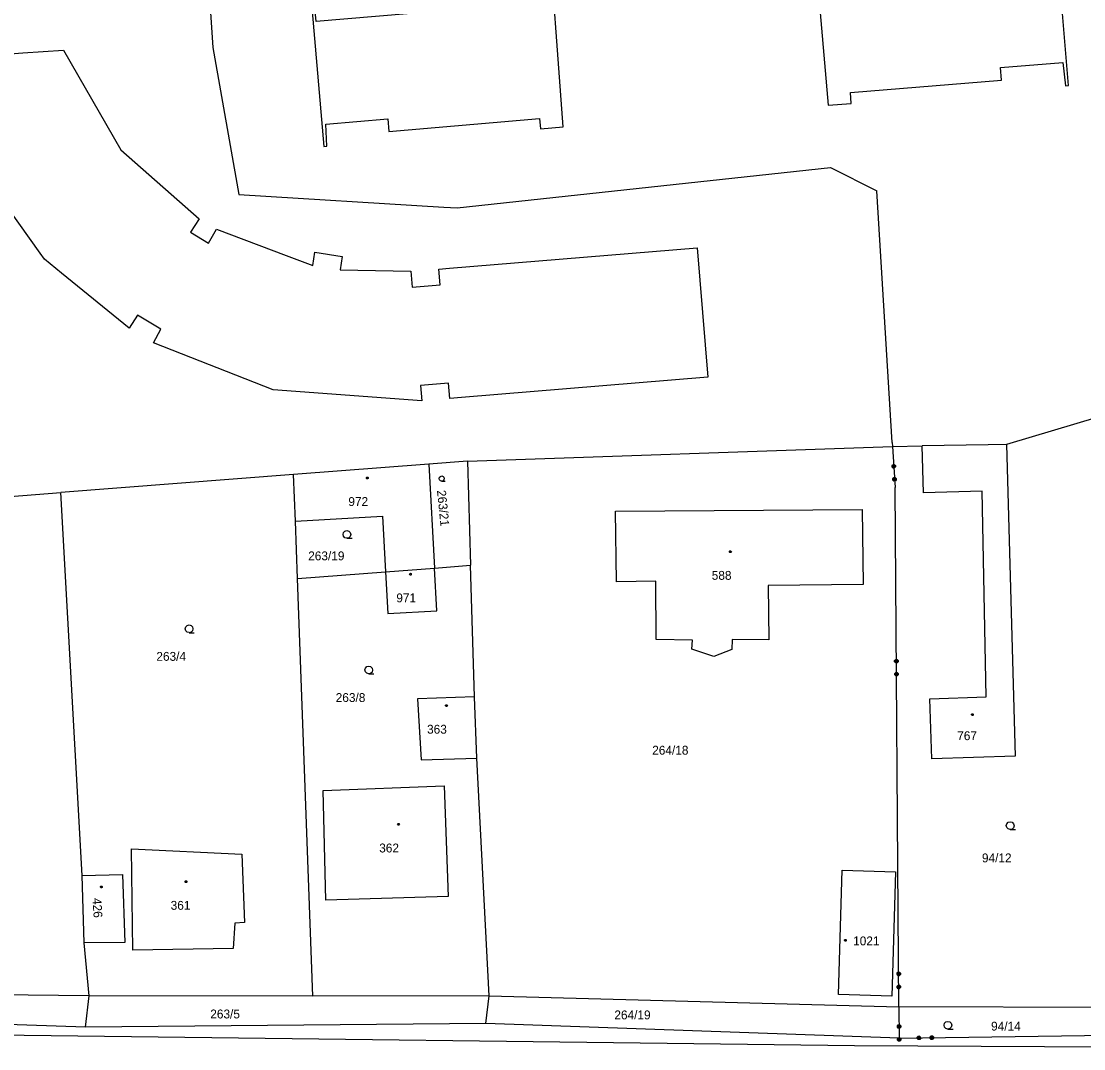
# Model space of a CAD drawing. Extents: x -757994 to -755874, y -1047691 to -1046119.
# Drawn here: x -757261.1 to -757159.2, y -1047390.6 to -1047292 of the extents above; entities that cross this region are included whole.
import ezdxf

# ---------------------------------------------------------------- set-up
doc = ezdxf.new("R2010")
doc.units = 0
doc.layers.add('katastrální mapa', color=7, linetype='Continuous')

msp = doc.modelspace()

# ---------------------------------------------------------------- linework, layer by layer
at = {"layer": 'katastrální mapa'}
for p, q in [((-757243.94, -1047276.55), (-757242.75, -1047294.55)), ((-757269.39, -1047295.71), (-757260.97, -1047295.08)), ((-757260.97, -1047295.08), (-757257.06, -1047294.8)), ((-757257.06, -1047294.8), (-757251.58, -1047304.37)), ((-757242.75, -1047294.55), (-757240.25, -1047308.65)), ((-757259.31, -1047314.27), (-757266.72, -1047303.88)), ((-757251.58, -1047304.37), (-757244.06, -1047311)), ((-757219.3, -1047309.94), (-757183.52, -1047306.07)), ((-757183.52, -1047306.07), (-757179.08, -1047308.31)), ((-757177.59, -1047332.44), (-757179.08, -1047308.31)), ((-757240.25, -1047308.65), (-757220.58, -1047309.86)), ((-757220.58, -1047309.86), (-757219.3, -1047309.94)), ((-757244.06, -1047311), (-757244.87, -1047312.27)), ((-757244.87, -1047312.27), (-757243.15, -1047313.33)), ((-757243.15, -1047313.33), (-757242.4, -1047311.98)), ((-757242.4, -1047311.98), (-757235.7, -1047314.51)), ((-757258.88, -1047314.87), (-757259.31, -1047314.27)), ((-757235.7, -1047314.51), (-757233.15, -1047315.47)), ((-757233.15, -1047315.47), (-757232.95, -1047314.2)), ((-757232.95, -1047314.2), (-757230.34, -1047314.61)), ((-757230.34, -1047314.61), (-757230.54, -1047315.89)), ((-757220.04, -1047315.73), (-757196.3, -1047313.78)), ((-757196.3, -1047313.78), (-757195.27, -1047326.18)), ((-757257.27, -1047316.19), (-757258.88, -1047314.87)), ((-757250.77, -1047321.49), (-757257.27, -1047316.19)), ((-757230.54, -1047315.89), (-757223.77, -1047316.02)), ((-757223.77, -1047316.02), (-757223.64, -1047317.54)), ((-757221.08, -1047315.81), (-757220.04, -1047315.73)), ((-757220.95, -1047317.32), (-757221.08, -1047315.81)), ((-757223.64, -1047317.54), (-757220.95, -1047317.32)), ((-757249.97, -1047320.24), (-757250.77, -1047321.49)), ((-757247.72, -1047321.57), (-757249.97, -1047320.24)), ((-757248.45, -1047322.89), (-757247.72, -1047321.57)), ((-757236.97, -1047327.38), (-757248.45, -1047322.89)), ((-757220.15, -1047326.74), (-757222.84, -1047326.96)), ((-757220.03, -1047328.22), (-757220.15, -1047326.74)), ((-757195.27, -1047326.18), (-757218.89, -1047328.13)), ((-757222.71, -1047328.45), (-757236.97, -1047327.38)), ((-757222.84, -1047326.96), (-757222.71, -1047328.45)), ((-757218.89, -1047328.13), (-757220.03, -1047328.22)), ((-757157.75, -1047329.98), (-757166.62, -1047332.62)), ((-757218.32, -1047334.22), (-757177.56, -1047332.83)), ((-757177.59, -1047332.44), (-757177.56, -1047332.83)), ((-757177.56, -1047332.83), (-757174.73, -1047332.76)), ((-757177.56, -1047332.83), (-757177.32, -1047336.77)), ((-757174.59, -1047337.28), (-757174.73, -1047332.76)), ((-757166.62, -1047332.62), (-757165.81, -1047362.54)), ((-757222.04, -1047334.51), (-757235, -1047335.51)), ((-757218.32, -1047334.22), (-757222.04, -1047334.51)), ((-757222.04, -1047334.51), (-757221.48, -1047344.49)), ((-757218.32, -1047334.22), (-757218.02, -1047344.22)), ((-757235, -1047335.51), (-757257.32, -1047337.25)), ((-757234.83, -1047339.99), (-757235, -1047335.51)), ((-757176.95, -1047386.56), (-757177.32, -1047336.77)), ((-757288.15, -1047339.68), (-757257.32, -1047337.25)), ((-757255.29, -1047373.97), (-757257.32, -1047337.25)), ((-757168.97, -1047337.11), (-757174.59, -1047337.28)), ((-757168.57, -1047356.84), (-757168.97, -1047337.11)), ((-757204.13, -1047339.02), (-757180.46, -1047338.86)), ((-757204.02, -1047345.79), (-757204.13, -1047339.02)), ((-757180.46, -1047338.86), (-757180.37, -1047346.06)), ((-757234.83, -1047339.99), (-757226.47, -1047339.52)), ((-757234.63, -1047345.5), (-757234.83, -1047339.99)), ((-757226.47, -1047339.52), (-757226.17, -1047344.85)), ((-757234.63, -1047345.5), (-757226.17, -1047344.85)), ((-757226.17, -1047344.85), (-757221.48, -1047344.49)), ((-757226.17, -1047344.85), (-757225.95, -1047348.84)), ((-757221.48, -1047344.49), (-757218.02, -1047344.22)), ((-757221.26, -1047348.58), (-757221.48, -1047344.49)), ((-757217.64, -1047356.83), (-757218.02, -1047344.22)), ((-757233.15, -1047385.55), (-757234.63, -1047345.5)), ((-757200.27, -1047345.75), (-757204.02, -1047345.79)), ((-757200.22, -1047351.34), (-757200.27, -1047345.75)), ((-757180.37, -1047346.06), (-757189.48, -1047346.17)), ((-757189.48, -1047346.17), (-757189.41, -1047351.38)), ((-757225.95, -1047348.84), (-757221.26, -1047348.58)), ((-757196.74, -1047351.39), (-757200.22, -1047351.34)), ((-757196.81, -1047352.27), (-757196.74, -1047351.39)), ((-757194.7, -1047352.97), (-757196.81, -1047352.27)), ((-757192.97, -1047352.29), (-757194.7, -1047352.97)), ((-757192.94, -1047351.35), (-757192.97, -1047352.29)), ((-757189.41, -1047351.38), (-757192.94, -1047351.35)), ((-757217.64, -1047356.83), (-757223.11, -1047357.04)), ((-757223.11, -1047357.04), (-757222.77, -1047362.88)), ((-757217.42, -1047362.71), (-757217.64, -1047356.83)), ((-757173.97, -1047357.02), (-757168.57, -1047356.84)), ((-757173.79, -1047362.78), (-757173.97, -1047357.02)), ((-757222.77, -1047362.88), (-757217.42, -1047362.71)), ((-757216.23, -1047385.53), (-757217.42, -1047362.71)), ((-757165.81, -1047362.54), (-757173.79, -1047362.78)), ((-757232.17, -1047365.81), (-757220.55, -1047365.37)), ((-757220.55, -1047365.37), (-757220.19, -1047375.99)), ((-757231.92, -1047376.33), (-757232.17, -1047365.81)), ((-757250.41, -1047381.14), (-757250.54, -1047371.42)), ((-757250.54, -1047371.42), (-757239.95, -1047371.94)), ((-757239.95, -1047371.94), (-757239.7, -1047378.47)), ((-757255.29, -1047373.97), (-757251.4, -1047373.89)), ((-757255.08, -1047380.44), (-757255.29, -1047373.97)), ((-757251.4, -1047373.89), (-757251.19, -1047380.4)), ((-757220.19, -1047375.99), (-757231.92, -1047376.33)), ((-757240.63, -1047378.56), (-757240.8, -1047380.99)), ((-757239.7, -1047378.47), (-757240.63, -1047378.56)), ((-757251.19, -1047380.4), (-757255.08, -1047380.44)), ((-757254.61, -1047385.53), (-757255.08, -1047380.44)), ((-757240.8, -1047380.99), (-757250.41, -1047381.14)), ((-757254.95, -1047388.51), (-757375.44, -1047384.68)), ((-757254.61, -1047385.53), (-757284.66, -1047385.13)), ((-757254.95, -1047388.51), (-757254.61, -1047385.53)), ((-757233.15, -1047385.55), (-757254.61, -1047385.53)), ((-757216.23, -1047385.53), (-757233.15, -1047385.55)), ((-757216.57, -1047388.16), (-757216.23, -1047385.53)), ((-757216.23, -1047385.53), (-757176.95, -1047386.56)), ((-757176.95, -1047386.56), (-757176.93, -1047389.56)), ((-757154.58, -1047386.63), (-757176.95, -1047386.56)), ((-757181.2, -1047390.32), (-757375.59, -1047387.84)), ((-757216.57, -1047388.16), (-757254.95, -1047388.51)), ((-757176.93, -1047389.56), (-757216.57, -1047388.16)), ((-757176.93, -1047389.56), (-757154.43, -1047389.27)), ((-757131.52, -1047390.59), (-757181.2, -1047390.32))]:
    msp.add_line(p, q, dxfattribs=at)
for points in [[(-757185.5, -1047279.75), (-757183.72, -1047300.09), (-757181.52, -1047299.91), (-757181.6, -1047298.88), (-757167.1, -1047297.7), (-757167.2, -1047296.46), (-757161.24, -1047295.98), (-757160.99, -1047298.22), (-757160.7, -1047298.2), (-757161.78, -1047285.11)], [(-757233.22, -1047291.09), (-757232.1, -1047304.05), (-757231.8, -1047304.03), (-757231.91, -1047301.92), (-757225.96, -1047301.41), (-757225.86, -1047302.6), (-757211.41, -1047301.36), (-757211.33, -1047302.35), (-757209.14, -1047302.17), (-757210.66, -1047281.8)], [(-757212.36, -1047290.32), (-757232.84, -1047292.07), (-757232.92, -1047291.07)], [(-757166.62, -1047332.62), (-757168.4, -1047332.68), (-757174.73, -1047332.76)], [(-757177.28, -1047334.78), (-757177.37, -1047334.88), (-757177.5, -1047334.89), (-757177.61, -1047334.8), (-757177.61, -1047334.67), (-757177.52, -1047334.57), (-757177.39, -1047334.56), (-757177.29, -1047334.65), (-757177.28, -1047334.78), (-757177.3, -1047334.78), (-757177.31, -1047334.66), (-757177.35, -1047334.62), (-757177.34, -1047334.82), (-757177.38, -1047334.86), (-757177.39, -1047334.58), (-757177.43, -1047334.59), (-757177.42, -1047334.87), (-757177.46, -1047334.87), (-757177.47, -1047334.59), (-757177.51, -1047334.59), (-757177.5, -1047334.87), (-757177.54, -1047334.83), (-757177.55, -1047334.63), (-757177.59, -1047334.68), (-757177.58, -1047334.79)], [(-757220.79, -1047336.15), (-757220.92, -1047336.12), (-757221.01, -1047336.03), (-757221.04, -1047335.9), (-757221.01, -1047335.78), (-757220.92, -1047335.69), (-757220.79, -1047335.65), (-757220.67, -1047335.69), (-757220.58, -1047335.78), (-757220.55, -1047335.91), (-757220.58, -1047336.03), (-757220.67, -1047336.12), (-757220.8, -1047336.16), (-757220.46, -1047336.16)], [(-757177.2, -1047336.03), (-757177.29, -1047336.13), (-757177.43, -1047336.14), (-757177.53, -1047336.05), (-757177.54, -1047335.91), (-757177.45, -1047335.81), (-757177.31, -1047335.81), (-757177.21, -1047335.89), (-757177.2, -1047336.03), (-757177.23, -1047336.02), (-757177.23, -1047335.9), (-757177.28, -1047335.86), (-757177.26, -1047336.06), (-757177.3, -1047336.1), (-757177.32, -1047335.82), (-757177.36, -1047335.82), (-757177.34, -1047336.1), (-757177.38, -1047336.11), (-757177.4, -1047335.83), (-757177.44, -1047335.83), (-757177.42, -1047336.11), (-757177.46, -1047336.07), (-757177.48, -1047335.87), (-757177.51, -1047335.91), (-757177.51, -1047336.03)], [(-757229.88, -1047341.62), (-757230.07, -1047341.57), (-757230.21, -1047341.44), (-757230.26, -1047341.25), (-757230.21, -1047341.07), (-757230.07, -1047340.93), (-757229.89, -1047340.88), (-757229.7, -1047340.93), (-757229.57, -1047341.07), (-757229.52, -1047341.26), (-757229.57, -1047341.45), (-757229.7, -1047341.58), (-757229.89, -1047341.63), (-757229.39, -1047341.63)], [(-757245.01, -1047350.68), (-757245.2, -1047350.63), (-757245.34, -1047350.5), (-757245.39, -1047350.31), (-757245.34, -1047350.12), (-757245.2, -1047349.99), (-757245.02, -1047349.94), (-757244.83, -1047349.99), (-757244.7, -1047350.12), (-757244.65, -1047350.32), (-757244.7, -1047350.51), (-757244.83, -1047350.64), (-757245.02, -1047350.69), (-757244.52, -1047350.69)], [(-757177.36, -1047353.35), (-757177.26, -1047353.25), (-757177.13, -1047353.25), (-757177.03, -1047353.34), (-757177.03, -1047353.48), (-757177.13, -1047353.58), (-757177.26, -1047353.58), (-757177.36, -1047353.48), (-757177.36, -1047353.35), (-757177.34, -1047353.36), (-757177.34, -1047353.48), (-757177.3, -1047353.52), (-757177.3, -1047353.32), (-757177.26, -1047353.28), (-757177.26, -1047353.56), (-757177.22, -1047353.56), (-757177.22, -1047353.28), (-757177.18, -1047353.28), (-757177.18, -1047353.56), (-757177.14, -1047353.56), (-757177.14, -1047353.28), (-757177.1, -1047353.32), (-757177.1, -1047353.52), (-757177.06, -1047353.48), (-757177.06, -1047353.36)], [(-757227.79, -1047354.63), (-757227.98, -1047354.58), (-757228.11, -1047354.45), (-757228.17, -1047354.26), (-757228.11, -1047354.08), (-757227.98, -1047353.94), (-757227.8, -1047353.89), (-757227.61, -1047353.94), (-757227.48, -1047354.08), (-757227.43, -1047354.27), (-757227.48, -1047354.46), (-757227.61, -1047354.59), (-757227.8, -1047354.64), (-757227.3, -1047354.64)], [(-757177.35, -1047354.6), (-757177.25, -1047354.5), (-757177.12, -1047354.5), (-757177.02, -1047354.59), (-757177.02, -1047354.73), (-757177.12, -1047354.83), (-757177.25, -1047354.83), (-757177.35, -1047354.73), (-757177.35, -1047354.6), (-757177.33, -1047354.6), (-757177.33, -1047354.72), (-757177.29, -1047354.76), (-757177.29, -1047354.56), (-757177.25, -1047354.52), (-757177.25, -1047354.8), (-757177.21, -1047354.8), (-757177.21, -1047354.52), (-757177.17, -1047354.52), (-757177.17, -1047354.8), (-757177.13, -1047354.8), (-757177.13, -1047354.52), (-757177.09, -1047354.56), (-757177.09, -1047354.76), (-757177.05, -1047354.72), (-757177.05, -1047354.6)], [(-757166.27, -1047369.56), (-757166.46, -1047369.51), (-757166.6, -1047369.38), (-757166.65, -1047369.19), (-757166.6, -1047369.01), (-757166.46, -1047368.87), (-757166.28, -1047368.82), (-757166.09, -1047368.87), (-757165.96, -1047369.01), (-757165.91, -1047369.2), (-757165.96, -1047369.39), (-757166.09, -1047369.52), (-757166.28, -1047369.57), (-757165.78, -1047369.57)], [(-757177.13, -1047383.35), (-757177.04, -1047383.25), (-757176.9, -1047383.25), (-757176.81, -1047383.34), (-757176.81, -1047383.48), (-757176.9, -1047383.57), (-757177.04, -1047383.58), (-757177.13, -1047383.48), (-757177.13, -1047383.35), (-757177.11, -1047383.36), (-757177.11, -1047383.48), (-757177.07, -1047383.52), (-757177.07, -1047383.32), (-757177.03, -1047383.28), (-757177.03, -1047383.56), (-757176.99, -1047383.56), (-757176.99, -1047383.28), (-757176.95, -1047383.28), (-757176.95, -1047383.56), (-757176.91, -1047383.56), (-757176.91, -1047383.28), (-757176.87, -1047383.32), (-757176.87, -1047383.52), (-757176.83, -1047383.48), (-757176.83, -1047383.36)], [(-757177.12, -1047384.6), (-757177.03, -1047384.5), (-757176.9, -1047384.5), (-757176.8, -1047384.59), (-757176.8, -1047384.73), (-757176.89, -1047384.82), (-757177.03, -1047384.83), (-757177.12, -1047384.73), (-757177.12, -1047384.6), (-757177.1, -1047384.6), (-757177.1, -1047384.72), (-757177.06, -1047384.76), (-757177.06, -1047384.56), (-757177.03, -1047384.52), (-757177.02, -1047384.8), (-757176.98, -1047384.8), (-757176.99, -1047384.52), (-757176.95, -1047384.52), (-757176.94, -1047384.8), (-757176.9, -1047384.8), (-757176.91, -1047384.52), (-757176.86, -1047384.56), (-757176.86, -1047384.76), (-757176.82, -1047384.72), (-757176.82, -1047384.6)], [(-757172.25, -1047388.7), (-757172.44, -1047388.65), (-757172.58, -1047388.51), (-757172.62, -1047388.33), (-757172.58, -1047388.15), (-757172.44, -1047388.01), (-757172.26, -1047387.96), (-757172.07, -1047388.01), (-757171.94, -1047388.15), (-757171.89, -1047388.34), (-757171.94, -1047388.52), (-757172.07, -1047388.66), (-757172.26, -1047388.71), (-757171.76, -1047388.71)], [(-757176.78, -1047388.52), (-757176.87, -1047388.62), (-757177.01, -1047388.62), (-757177.1, -1047388.53), (-757177.1, -1047388.39), (-757177.01, -1047388.3), (-757176.87, -1047388.29), (-757176.78, -1047388.39), (-757176.78, -1047388.52), (-757176.8, -1047388.52), (-757176.8, -1047388.4), (-757176.84, -1047388.36), (-757176.84, -1047388.56), (-757176.88, -1047388.6), (-757176.88, -1047388.32), (-757176.92, -1047388.32), (-757176.92, -1047388.6), (-757176.96, -1047388.6), (-757176.96, -1047388.32), (-757177, -1047388.32), (-757177, -1047388.6), (-757177.04, -1047388.56), (-757177.04, -1047388.36), (-757177.08, -1047388.4), (-757177.08, -1047388.52)], [(-757176.77, -1047389.77), (-757176.86, -1047389.87), (-757177, -1047389.87), (-757177.09, -1047389.78), (-757177.09, -1047389.64), (-757177, -1047389.55), (-757176.87, -1047389.54), (-757176.77, -1047389.64), (-757176.77, -1047389.77), (-757176.79, -1047389.76), (-757176.79, -1047389.64), (-757176.83, -1047389.6), (-757176.83, -1047389.8), (-757176.87, -1047389.84), (-757176.87, -1047389.56), (-757176.91, -1047389.56), (-757176.91, -1047389.84), (-757176.95, -1047389.84), (-757176.95, -1047389.56), (-757176.99, -1047389.56), (-757176.99, -1047389.84), (-757177.03, -1047389.8), (-757177.03, -1047389.6), (-757177.07, -1047389.64), (-757177.07, -1047389.76)], [(-757174.97, -1047389.37), (-757174.87, -1047389.47), (-757174.87, -1047389.6), (-757174.96, -1047389.7), (-757175.1, -1047389.7), (-757175.19, -1047389.61), (-757175.2, -1047389.47), (-757175.1, -1047389.38), (-757174.97, -1047389.37), (-757174.97, -1047389.39), (-757175.09, -1047389.4), (-757175.13, -1047389.44), (-757174.93, -1047389.43), (-757174.89, -1047389.47), (-757175.17, -1047389.48), (-757175.17, -1047389.52), (-757174.89, -1047389.51), (-757174.89, -1047389.55), (-757175.17, -1047389.56), (-757175.17, -1047389.6), (-757174.89, -1047389.59), (-757174.93, -1047389.63), (-757175.13, -1047389.64), (-757175.09, -1047389.68), (-757174.97, -1047389.67)], [(-757173.72, -1047389.36), (-757173.62, -1047389.45), (-757173.62, -1047389.59), (-757173.71, -1047389.68), (-757173.85, -1047389.69), (-757173.94, -1047389.59), (-757173.95, -1047389.46), (-757173.85, -1047389.36), (-757173.72, -1047389.36), (-757173.73, -1047389.38), (-757173.85, -1047389.38), (-757173.89, -1047389.42), (-757173.69, -1047389.42), (-757173.65, -1047389.46), (-757173.93, -1047389.46), (-757173.93, -1047389.5), (-757173.65, -1047389.5), (-757173.65, -1047389.54), (-757173.93, -1047389.54), (-757173.93, -1047389.58), (-757173.65, -1047389.58), (-757173.69, -1047389.62), (-757173.89, -1047389.62), (-757173.85, -1047389.66), (-757173.73, -1047389.66)]]:
    msp.add_lwpolyline(points, dxfattribs=at)
for points in [[(-757227.93, -1047335.75), (-757227.88, -1047335.76), (-757227.85, -1047335.81), (-757227.85, -1047335.84), (-757227.85, -1047335.89), (-757227.9, -1047335.92), (-757227.93, -1047335.93), (-757227.98, -1047335.91), (-757228.01, -1047335.88), (-757228.02, -1047335.84), (-757228.01, -1047335.79), (-757227.97, -1047335.76)], [(-757193.11, -1047342.83), (-757193.06, -1047342.84), (-757193.03, -1047342.88), (-757193.02, -1047342.91), (-757193.03, -1047342.96), (-757193.08, -1047342.99), (-757193.11, -1047343), (-757193.16, -1047342.98), (-757193.19, -1047342.95), (-757193.2, -1047342.91), (-757193.19, -1047342.87), (-757193.15, -1047342.83)], [(-757223.79, -1047344.98), (-757223.74, -1047344.99), (-757223.72, -1047345.04), (-757223.71, -1047345.07), (-757223.72, -1047345.12), (-757223.76, -1047345.15), (-757223.79, -1047345.16), (-757223.84, -1047345.14), (-757223.86, -1047345.11), (-757223.88, -1047345.07), (-757223.86, -1047345.02), (-757223.83, -1047344.99)], [(-757220.34, -1047357.59), (-757220.29, -1047357.6), (-757220.26, -1047357.64), (-757220.25, -1047357.67), (-757220.26, -1047357.72), (-757220.3, -1047357.75), (-757220.34, -1047357.76), (-757220.39, -1047357.74), (-757220.42, -1047357.71), (-757220.43, -1047357.67), (-757220.42, -1047357.62), (-757220.38, -1047357.59)], [(-757169.9, -1047358.45), (-757169.85, -1047358.46), (-757169.83, -1047358.5), (-757169.82, -1047358.53), (-757169.83, -1047358.58), (-757169.86, -1047358.61), (-757169.9, -1047358.62), (-757169.95, -1047358.6), (-757169.98, -1047358.57), (-757169.99, -1047358.53), (-757169.98, -1047358.49), (-757169.94, -1047358.45)], [(-757224.94, -1047368.98), (-757224.89, -1047368.99), (-757224.86, -1047369.03), (-757224.85, -1047369.06), (-757224.86, -1047369.11), (-757224.91, -1047369.14), (-757224.94, -1047369.15), (-757224.98, -1047369.13), (-757225.01, -1047369.1), (-757225.02, -1047369.06), (-757225.01, -1047369.02), (-757224.97, -1047368.98)], [(-757182.75, -1047385.39), (-757182.39, -1047373.46), (-757177.27, -1047373.62), (-757177.62, -1047385.55)], [(-757245.32, -1047374.48), (-757245.27, -1047374.49), (-757245.24, -1047374.53), (-757245.23, -1047374.56), (-757245.24, -1047374.61), (-757245.28, -1047374.64), (-757245.32, -1047374.65), (-757245.36, -1047374.63), (-757245.4, -1047374.6), (-757245.41, -1047374.56), (-757245.4, -1047374.52), (-757245.35, -1047374.48)], [(-757253.44, -1047374.98), (-757253.39, -1047374.99), (-757253.36, -1047375.03), (-757253.35, -1047375.06), (-757253.36, -1047375.11), (-757253.41, -1047375.14), (-757253.44, -1047375.15), (-757253.48, -1047375.13), (-757253.51, -1047375.1), (-757253.52, -1047375.06), (-757253.51, -1047375.02), (-757253.47, -1047374.98)], [(-757182.09, -1047380.1), (-757182.04, -1047380.11), (-757182.01, -1047380.15), (-757182, -1047380.18), (-757182.01, -1047380.23), (-757182.05, -1047380.26), (-757182.09, -1047380.27), (-757182.14, -1047380.25), (-757182.17, -1047380.22), (-757182.18, -1047380.18), (-757182.17, -1047380.14), (-757182.12, -1047380.1)]]:
    msp.add_lwpolyline(points, close=True, dxfattribs=at)

# ---------------------------------------------------------------- texts
for s, p in [('972', (-757229.75, -1047338.53)), ('263/19', (-757233.6, -1047343.74)), ('588', (-757194.9, -1047345.61)), ('971', (-757225.15, -1047347.77)), ('263/4', (-757248.16, -1047353.38)), ('263/8', (-757230.96, -1047357.33)), ('363', (-757222.2, -1047360.37)), ('767', (-757171.36, -1047360.99)), ('264/18', (-757200.61, -1047362.38)), ('362', (-757226.79, -1047371.76)), ('94/12', (-757168.99, -1047372.71)), ('361', (-757246.79, -1047377.26)), ('1021', (-757181.34, -1047380.67)), ('263/5', (-757242.99, -1047387.68)), ('264/19', (-757204.24, -1047387.77)), ('94/14', (-757168.11, -1047388.85))]:
    msp.add_text(s, height=0.85, dxfattribs=at).set_placement(p)
for s, rotation, p in [('263/21', 275.7646, (-757221.25, -1047337.05)), ('426', 273.7592, (-757254.29, -1047376.16))]:
    msp.add_text(s, height=0.85, rotation=rotation, dxfattribs=at).set_placement(p)

doc.saveas('drawing.dxf')
